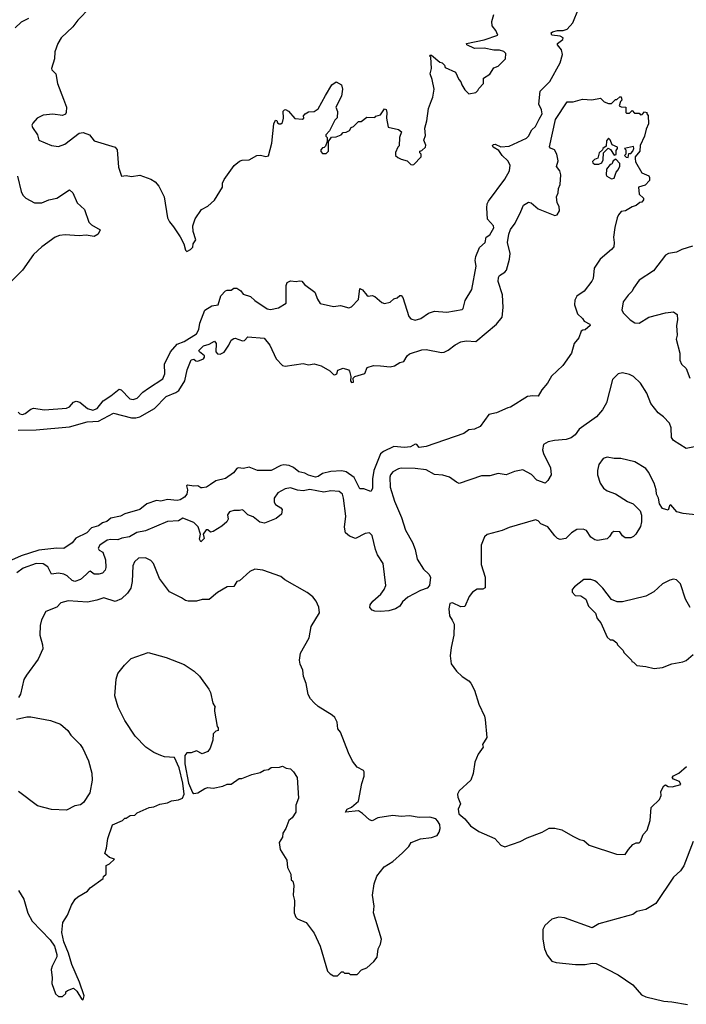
# Model space of a CAD drawing. Extents: x 1933546 to 2138868, y 524910 to 667279.
# Tile 428 of 466: x 2086545 to 2091367, y 596134 to 603257. Entities that reach past the tile are written whole.
import ezdxf

# ---------------------------------------------------------------- set-up
doc = ezdxf.new("R2010")
doc.units = 0

msp = doc.modelspace()

# ---------------------------------------------------------------- linework, layer by layer
at = {"layer": '0CON10XD'}
for points in [[(2086535, 600418.6), (2086546.2, 600406.2), (2086565, 600401.8), (2086585, 600408.2), (2086625, 600439.1), (2086645, 600446.9), (2086725, 600433.8), (2086885, 600446.4), (2086904.6, 600455.4), (2086935, 600490.8), (2086955, 600498), (2086979.7, 600489.7), (2087034.8, 600444.8), (2087075, 600433.3), (2087105, 600445.4), (2087149.3, 600500.7), (2087203.5, 600535), (2087265, 600584.5), (2087280.1, 600580.1), (2087342.2, 600515), (2087365, 600510.3), (2087395, 600518.9), (2087437, 600563), (2087477.8, 600592.2), (2087581.2, 600658.8), (2087595.2, 600694.8), (2087592.7, 600765), (2087636.4, 600855), (2087685, 600908.9), (2087735, 600928.7), (2087823.8, 600985), (2087840, 601015), (2087848.5, 601061.5), (2087884.5, 601155), (2087935, 601186.5), (2087982, 601195), (2087999.6, 601260.4), (2088035, 601295.8), (2088045, 601301.4), (2088075, 601300), (2088095, 601316.2), (2088115.9, 601315.9), (2088145, 601296.7), (2088161.7, 601271.7), (2088215, 601253.8), (2088245.9, 601225.9), (2088335, 601165.8), (2088359.5, 601160.5), (2088417.7, 601172.3), (2088473.6, 601206.4), (2088473.8, 601335), (2088480.9, 601355), (2088505, 601367), (2088545, 601362.5), (2088567.2, 601367.2), (2088585, 601365.4), (2088605, 601342.5), (2088680.6, 601285), (2088699.2, 601235), (2088718, 601205), (2088815, 601181.2), (2088865, 601189.1), (2088925, 601173.4), (2088945, 601178.8), (2088995, 601232.5), (2089005, 601313.8), (2089025, 601302.5), (2089055, 601263.3), (2089065, 601257.5), (2089095, 601261.2), (2089115, 601254), (2089165, 601212), (2089185, 601204), (2089225, 601213.8), (2089251.9, 601238.1), (2089275, 601245.8), (2089295, 601262), (2089305, 601261.2), (2089317, 601247), (2089359.7, 601109.7), (2089375, 601092.9), (2089405, 601084.4), (2089446.2, 601095), (2089501.4, 601135), (2089545, 601148.5), (2089635, 601141.5), (2089745, 601160), (2089753.1, 601166.9), (2089767.8, 601225), (2089814.7, 601305), (2089846.4, 601475), (2089839.5, 601515), (2089844.8, 601545), (2089871.3, 601608.7), (2089912.5, 601645), (2089918.6, 601685), (2089945, 601701.5), (2089975, 601752.5), (2089971.1, 601765), (2089929.7, 601815), (2089922.8, 601895), (2089925.8, 601925), (2089935.3, 601945), (2090055, 602102.9), (2090088.2, 602165), (2090091.8, 602205), (2090076.2, 602235), (2090035, 602274.6), (2090009.9, 602309.9), (2089970, 602335), (2089965, 602346.7), (2089971.2, 602355), (2089985, 602357.3), (2090025, 602337.3), (2090085, 602342.5), (2090210, 602400), (2090225, 602414), (2090248.9, 602461.1), (2090275, 602484.3), (2090302.6, 602537.4), (2090325.2, 602575), (2090320, 602605), (2090300.3, 602645), (2090309.3, 602740.7), (2090379.7, 602810.3), (2090454.1, 602945), (2090471.5, 603005), (2090465, 603040), (2090436, 603075), (2090436.1, 603083.9), (2090473.8, 603115), (2090476.2, 603125), (2090455, 603139.2), (2090395, 603144.6), (2090388.6, 603161.4), (2090399.5, 603170.5), (2090435, 603180), (2090475, 603180), (2090505, 603188.6), (2090545, 603234), (2090587.5, 603335)], [(2087054.3, 603345), (2086966.6, 603253.4), (2086930.8, 603205), (2086845.8, 603125), (2086821.9, 603085), (2086799.2, 603025), (2086797.5, 602975), (2086775.7, 602905), (2086777.5, 602895), (2086805.8, 602865), (2086818, 602795), (2086862.7, 602682.7), (2086883.3, 602625), (2086882.5, 602585), (2086876.4, 602573.6), (2086856.2, 602563.8), (2086785, 602574), (2086715, 602565.8), (2086671.2, 602545), (2086640.3, 602509.7), (2086634, 602495), (2086637.7, 602477.7), (2086673.8, 602425), (2086685, 602386.7), (2086775, 602347.1), (2086825, 602340), (2086872.6, 602357.4), (2086975, 602436.7), (2087005, 602440), (2087050, 602425), (2087085, 602381.2), (2087236.7, 602335), (2087249.2, 602315), (2087260.7, 602190.7), (2087282.5, 602125), (2087315, 602130), (2087355, 602123.3), (2087415, 602133.3), (2087492.7, 602102.7), (2087525, 602083.8), (2087552.9, 602052.9), (2087590, 601975), (2087614.4, 601825), (2087628.6, 601795), (2087657.6, 601757.6), (2087707, 601687), (2087732.5, 601635), (2087745, 601590), (2087755, 601580), (2087780, 601595), (2087798.3, 601611.7), (2087800, 601635), (2087820, 601665), (2087801.2, 601725), (2087796.7, 601765), (2087815, 601817.5), (2087860, 601885), (2087905, 601907.5), (2087955, 601952.5), (2088012.5, 602045), (2088013.3, 602075), (2088025, 602100), (2088097, 602203), (2088135, 602233.3), (2088155, 602240), (2088205, 602242.5), (2088260, 602275), (2088286.1, 602276.1), (2088325, 602266.7), (2088345, 602272.5), (2088370, 602365), (2088384, 602505), (2088395, 602530), (2088405, 602527.5), (2088410.8, 602510.8), (2088422.7, 602502.7), (2088435, 602504), (2088445, 602513.3), (2088452.5, 602545), (2088450, 602595), (2088460, 602605), (2088467, 602607), (2088490, 602595), (2088535, 602543.3), (2088591.7, 602538.3), (2088600, 602545), (2088598.3, 602561.7), (2088610, 602575), (2088635, 602590), (2088675, 602592.5), (2088705, 602613.3), (2088758.3, 602708.3), (2088803.9, 602786.1), (2088835, 602808.8), (2088874, 602785), (2088880, 602755), (2088872, 602705), (2088832, 602625), (2088843, 602593), (2088841.7, 602548.3), (2088825, 602530), (2088787, 602453), (2088760, 602425), (2088760, 602415), (2088770, 602405), (2088770, 602375), (2088758.3, 602341.7), (2088748.3, 602331.7), (2088735, 602330), (2088722.5, 602315), (2088723, 602303), (2088735, 602290), (2088761.7, 602288.3), (2088780, 602305), (2088780, 602375), (2088801.7, 602408.3), (2088835, 602410), (2088870, 602425), (2088885, 602440), (2088907, 602443), (2088930, 602455), (2088943.6, 602476.4), (2088960, 602485), (2088995, 602520), (2089015, 602520), (2089055, 602552.5), (2089115, 602550), (2089121.7, 602558.3), (2089155, 602570), (2089185, 602612.5), (2089195, 602607.5), (2089201.2, 602585), (2089198.8, 602545), (2089210.8, 602480.8), (2089285, 602462.5), (2089307.5, 602445), (2089292.5, 602405), (2089290, 602345), (2089280, 602335), (2089263.6, 602296.4), (2089262.5, 602275), (2089279.3, 602259.3), (2089305, 602247.5), (2089347, 602237), (2089375, 602210), (2089385, 602207.5), (2089395, 602210), (2089450, 602265), (2089450, 602285), (2089440, 602295), (2089440, 602305), (2089455, 602310), (2089480, 602335), (2089481.7, 602348.3), (2089467.5, 602385), (2089480.7, 602419.3), (2089476.4, 602473.6), (2089490, 602525), (2089501.2, 602615), (2089523.3, 602673.3), (2089534.1, 602695.9), (2089543.8, 602755), (2089528.8, 602825), (2089513.3, 602865), (2089524, 602905), (2089520, 602985), (2089510, 602995), (2089515, 603000), (2089525, 603000), (2089585, 602950), (2089600, 602945), (2089618.3, 602928.3), (2089621.7, 602911.7), (2089698.3, 602878.3), (2089722.5, 602825), (2089737, 602807), (2089742.5, 602785), (2089765, 602750), (2089795, 602720), (2089845, 602730), (2089860, 602745), (2089865, 602760), (2089900, 602795), (2089900, 602835), (2089946.4, 602863.6), (2089975, 602910), (2090005, 602920), (2090060, 602975), (2090061.7, 603011.7), (2090046.4, 603026.4), (2090015, 603037.5), (2089975, 603037.8), (2089905, 603050.6), (2089835, 603048), (2089780, 603075), (2089777.5, 603085), (2089905, 603111.1), (2090002.5, 603145), (2089988.3, 603178.3), (2089963.6, 603213.6), (2089961.2, 603245), (2089974.1, 603295.9)], [(2086608.8, 603265), (2086555, 603240), (2086512.7, 603197.3)], [(2087875, 600898.9), (2087915, 600910), (2087955, 600932), (2087965.6, 600915.6), (2087963.5, 600855), (2087975, 600841.1), (2087995, 600838.1), (2088025, 600852), (2088058.3, 600901.7), (2088075, 600938.8), (2088095, 600952), (2088105, 600953.8), (2088156.9, 600933.1), (2088172.5, 600937.5), (2088195, 600963.8), (2088314.1, 600954.1), (2088355, 600903.8), (2088399.5, 600805), (2088445, 600756.7), (2088465, 600750.4), (2088595, 600769.1), (2088635, 600760.6), (2088675, 600767.5), (2088725, 600752.9), (2088788, 600718), (2088815, 600690), (2088825, 600687.1), (2088840, 600695), (2088847, 600723), (2088885, 600736.7), (2088923.9, 600723.9), (2088931.2, 600715), (2088941.2, 600675), (2088937.5, 600645), (2088945, 600632.5), (2088960, 600635), (2088956.7, 600665), (2088970, 600675), (2089041.7, 600698.3), (2089059.6, 600740.4), (2089105, 600756.4), (2089154, 600754), (2089225, 600746.2), (2089255, 600752.5), (2089295, 600776.7), (2089322.5, 600785), (2089346.7, 600825), (2089365, 600840), (2089455, 600868.8), (2089485, 600871.2), (2089595, 600850), (2089615, 600851.2), (2089645, 600866), (2089695, 600906.2), (2089735, 600926.2), (2089775, 600933.3), (2089845, 600928.8), (2089994, 601055), (2090033.9, 601106.1), (2090041.1, 601175), (2090037.3, 601267.3), (2090005.9, 601364.1), (2090007.3, 601392.7), (2090015, 601406.7), (2090055, 601430), (2090065.7, 601445), (2090088.9, 601525), (2090092.5, 601565), (2090074.6, 601645), (2090083.9, 601705), (2090095, 601740), (2090128, 601785), (2090170.7, 601870.7), (2090190, 601915), (2090225, 601936), (2090245, 601931.2), (2090295, 601890), (2090415, 601840), (2090432.5, 601845), (2090450, 601875), (2090448, 601905), (2090433.2, 601933.2), (2090428.1, 601975), (2090441.1, 602005), (2090442.2, 602035), (2090454.4, 602065.6), (2090460, 602135), (2090452.7, 602162.7), (2090428.8, 602195), (2090440, 602235), (2090430, 602285), (2090413.3, 602315), (2090385, 602326.7), (2090376.7, 602336.7), (2090420.6, 602535), (2090505, 602663.3), (2090547.7, 602662.3), (2090615, 602683.3), (2090683, 602677), (2090745, 602690), (2090773, 602663), (2090805, 602650), (2090825, 602650), (2090855, 602680), (2090865, 602680), (2090885, 602700), (2090895, 602700), (2090900, 602675), (2090890, 602665), (2090880, 602635), (2090895, 602627.5), (2090930, 602625), (2090930, 602585), (2090935, 602580), (2090955, 602580), (2090975, 602600), (2090991.7, 602581.7), (2091025, 602580), (2091035, 602570), (2091048.3, 602571.7), (2091065, 602590), (2091080, 602585), (2091080, 602575), (2091090, 602565), (2091093.3, 602505), (2091076, 602465), (2091063.8, 602415), (2091033.3, 602346.7), (2091031.2, 602305), (2090997.5, 602265), (2090996.4, 602253.6), (2090999.3, 602229.3), (2091045, 602150), (2091095, 602127.5), (2091100, 602115), (2091100, 602095), (2091069.3, 602060.7), (2091020, 602045), (2091026, 601995), (2091056.4, 601966.4), (2091057.5, 601955), (2091045, 601937.5), (2091030, 601935), (2091005, 601912.5), (2090975, 601902.5), (2090927.5, 601875), (2090895, 601870), (2090876.2, 601845), (2090865.8, 601824.2), (2090849.5, 601755), (2090839.2, 601685), (2090846, 601645), (2090842, 601615), (2090826, 601595), (2090742.5, 601525), (2090701.2, 601458.8), (2090692.5, 601385), (2090684.2, 601365), (2090626.9, 601293.1), (2090574, 601256), (2090561.1, 601228.9), (2090557.1, 601195), (2090578.8, 601128.8), (2090615, 601096.7), (2090627.1, 601077.1), (2090670, 601055), (2090672.5, 601045), (2090635, 601012.5), (2090618.3, 601011.7), (2090607, 601003), (2090590, 600955), (2090556, 600915), (2090537.5, 600845), (2090474.4, 600755), (2090392.6, 600677.4), (2090363, 600627), (2090321.2, 600578.8), (2090296, 600534), (2090257.3, 600537.3), (2090217.9, 600532.1), (2090095, 600453.8), (2090075, 600450), (2089995, 600413.3), (2089939.3, 600400.7), (2089875.8, 600315), (2089835, 600294.2), (2089795, 600291.2), (2089756.9, 600263.1), (2089485, 600170.8), (2089435, 600163.5), (2089418.8, 600185), (2089406.3, 600186.3), (2089371.7, 600168.3), (2089328, 600162), (2089250.9, 600169.1), (2089176, 600134), (2089153.9, 600116.1), (2089107.3, 599995), (2089097.5, 599935), (2089096.9, 599865), (2089085, 599844), (2089035, 599863.8), (2089005, 599863.3), (2088964.5, 599944.5), (2088907.5, 599987.5), (2088875, 599993.3), (2088795, 599989.2), (2088735, 599974.2), (2088705, 599951.4), (2088685, 599948.6), (2088635, 599962.5), (2088607.2, 599977.2), (2088565, 599986.2), (2088525, 600018.8), (2088495, 600032.2), (2088455, 600037.1), (2088435, 600032.9), (2088364.1, 599995.9), (2088266, 599996), (2088205, 600020), (2088165, 600010), (2088125, 600014.2), (2088115, 600010), (2088091.2, 599978.8), (2088035, 599937.1), (2087965, 599920.6), (2087925, 599893.8), (2087897.5, 599875), (2087865, 599870.8), (2087855, 599871.2), (2087835, 599885.7), (2087805, 599882.2), (2087758.9, 599891.1), (2087750.8, 599885), (2087760, 599855), (2087753.8, 599825), (2087736.2, 599803.8), (2087705, 599783.5), (2087685, 599779.2), (2087615, 599786.9), (2087565, 599774.4), (2087535, 599778), (2087465, 599754), (2087413.3, 599715), (2087307, 599683), (2087273.3, 599665), (2087205, 599650), (2087175, 599626.7), (2087145, 599618.6), (2087115, 599594.6), (2087065, 599580.4), (2087031.1, 599545), (2086952.4, 599507.6), (2086925, 599472.5), (2086865, 599430.8), (2086813.6, 599433.6), (2086685, 599419.8), (2086555, 599378.3), (2086463.3, 599336.7)], [(2090735, 602212.5), (2090755, 602222.5), (2090766.4, 602243.6), (2090767.5, 602295), (2090802.5, 602327.5), (2090819.3, 602319.3), (2090845, 602277.5), (2090858.8, 602281.2), (2090858.3, 602311.7), (2090870, 602325), (2090870, 602335), (2090830.7, 602350.7), (2090817, 602387), (2090805, 602400), (2090788.3, 602381.7), (2090787.5, 602342.5), (2090763.6, 602326.4), (2090760, 602315), (2090737.5, 602295), (2090727.5, 602255), (2090703, 602247), (2090688.3, 602231.7), (2090690.7, 602220.7), (2090703, 602213), (2090735, 602212.5)], [(2090945, 602260), (2090951.7, 602288.3), (2090965, 602290), (2090980, 602305), (2090987.5, 602325), (2090985, 602340), (2090920, 602325), (2090930, 602315), (2090930, 602285), (2090920, 602275), (2090931.7, 602261.7), (2090945, 602260)], [(2090825, 602106.2), (2090845, 602110), (2090860, 602155), (2090875, 602170), (2090887, 602197), (2090887, 602217), (2090857.5, 602247.5), (2090837.5, 602235), (2090828.3, 602211.7), (2090815, 602210), (2090790, 602175), (2090787.5, 602135), (2090792.5, 602125), (2090825, 602106.2)], [(2086529.2, 602125), (2086555.8, 602015), (2086567.9, 601987.9), (2086588.8, 601965), (2086653.2, 601933.2), (2086705, 601931.4), (2086756.1, 601953.9), (2086815, 601966.7), (2086905, 602025.8), (2086930, 602005), (2086961.7, 601931.7), (2087014, 601885), (2087045, 601793.3), (2087065, 601773.3), (2087127, 601737), (2087112.5, 601705), (2087085, 601688), (2087025, 601697.8), (2086975, 601692.7), (2086875, 601701.9), (2086833.7, 601696.3), (2086801.2, 601685), (2086705, 601614.3), (2086645, 601558.9), (2086565.9, 601444.1), (2086487.3, 601365)], [(2091412.1, 601617.9), (2091334.6, 601595.4), (2091295, 601574.4), (2091237.5, 601565), (2091215, 601554), (2091129.5, 601440.5), (2091025, 601372.5), (2090984.3, 601315), (2090976.1, 601293.9), (2090946.1, 601263.9), (2090910.6, 601215), (2090899.4, 601155), (2090911.4, 601135), (2090961.1, 601085), (2090993.8, 601065), (2091025, 601062.5), (2091094.6, 601105.4), (2091215, 601137.5), (2091274.5, 601144.5), (2091300.8, 601125), (2091304.2, 601085), (2091296.9, 601045), (2091300, 600975), (2091294.4, 600945), (2091320.8, 600845), (2091319.2, 600795), (2091332, 600765), (2091365.8, 600735), (2091393.3, 600665)], [(2086535, 600287.8), (2086665, 600289.8), (2086905, 600312.1), (2087033, 600347), (2087115, 600352.9), (2087225, 600410), (2087355, 600376.3), (2087385, 600376.7), (2087414.8, 600385.2), (2087521.4, 600445), (2087605, 600531.4), (2087675, 600560), (2087695.6, 600575), (2087739.6, 600645), (2087756, 600724), (2087785, 600796.7), (2087805, 600802.5), (2087819.3, 600789.3), (2087835, 600788), (2087875, 600803.3), (2087883.1, 600815), (2087883.1, 600825), (2087846, 600855), (2087842, 600865), (2087875, 600898.9)], [(2091474.1, 600175.9), (2091365, 600156.2), (2091275, 600213.1), (2091258.9, 600235), (2091258.2, 600305), (2091245, 600338), (2091201.4, 600385), (2091163.7, 600413.6), (2091110.9, 600480.9), (2091081.8, 600555), (2091035, 600628.9), (2090985, 600675.5), (2090955, 600691.5), (2090905, 600703.1), (2090875, 600695.6), (2090833.6, 600655), (2090789.6, 600485), (2090760.9, 600435), (2090716.5, 600385), (2090590.8, 600295), (2090562, 600255), (2090535, 600232.9), (2090498.9, 600221.1), (2090413.6, 600213.6), (2090367, 600203), (2090335, 600184.3), (2090327.8, 600145), (2090335, 600118), (2090384.2, 600015), (2090390, 599965), (2090365, 599922.5), (2090345, 599903.8), (2090285, 599925.5), (2090248.2, 599968.2), (2090185, 600000.6), (2090125, 599989.2), (2090065, 599965.5), (2090005, 599975.4), (2089945, 599956.9), (2089885, 599958.1), (2089725, 599902.9), (2089705, 599910.8), (2089655, 599948.9), (2089605, 599962.2), (2089545, 599966.9), (2089485, 600000.6), (2089405, 600011.5), (2089305, 600013.4), (2089285, 600008.9), (2089244.2, 599985.8), (2089226.4, 599965), (2089221.6, 599948.4), (2089225.3, 599875), (2089257.1, 599775), (2089306, 599655), (2089334.6, 599565), (2089386.6, 599475), (2089405.3, 599425), (2089420, 599355), (2089465, 599282.5), (2089505.5, 599245), (2089517.5, 599225), (2089508.9, 599165), (2089492.9, 599145), (2089445, 599127.7), (2089351.5, 599078.5), (2089315, 599045.5), (2089295.3, 599014.8), (2089264.5, 598995.5), (2089215, 598981.1), (2089156, 598976), (2089115, 598977.9), (2089094.3, 598985), (2089078.9, 599005), (2089081.4, 599025), (2089100.2, 599049.8), (2089158.1, 599101.9), (2089181.1, 599135), (2089192.8, 599165), (2089173.3, 599323.3), (2089133.8, 599385), (2089117.8, 599425), (2089095.4, 599525), (2089075, 599544.4), (2089045, 599540.5), (2088975, 599503.3), (2088930.8, 599520.8), (2088901.9, 599545), (2088894.6, 599585), (2088905.3, 599665), (2088888.2, 599795), (2088879.2, 599825), (2088855, 599843.2), (2088795, 599849.5), (2088745, 599839.3), (2088645, 599858.1), (2088595, 599850), (2088555, 599854.6), (2088505, 599870), (2088465, 599863.4), (2088412.5, 599835), (2088384.7, 599795), (2088385.9, 599765.9), (2088395, 599749.4), (2088435, 599726.5), (2088444.4, 599715), (2088439.3, 599680.7), (2088400.8, 599649.2), (2088315, 599614.4), (2088281.2, 599621.2), (2088235, 599662), (2088195, 599675.8), (2088165, 599706.2), (2088155, 599711.2), (2088135, 599706), (2088093, 599707), (2088063.6, 599696.4), (2088048.1, 599675), (2088052.8, 599645), (2088043.4, 599625), (2088007.6, 599592.4), (2087945, 599555.4), (2087925, 599550), (2087905, 599567.5), (2087895, 599567.5), (2087871.2, 599535), (2087879.2, 599505), (2087855, 599480), (2087845, 599500), (2087852, 599535), (2087837.4, 599587.4), (2087805, 599619.4), (2087725, 599650.6), (2087695, 599631.9), (2087613.4, 599626.6), (2087455, 599559.7), (2087393.2, 599546.8), (2087340, 599515), (2087285, 599505.9), (2087255, 599493.5), (2087205, 599497.3), (2087178.6, 599491.4), (2087125.7, 599455), (2087113.9, 599433.9), (2087120.7, 599420.7), (2087146.2, 599405), (2087165, 599350), (2087169.4, 599295), (2087164, 599275), (2087145, 599252.9), (2087117.5, 599245), (2087083.3, 599245), (2087055, 599266.7), (2087045, 599264), (2087025, 599243.3), (2086985, 599207.3), (2086945, 599192.1), (2086925, 599199.5), (2086889.1, 599235), (2086865, 599246.5), (2086825, 599252.3), (2086775, 599246.7), (2086748, 599298), (2086715, 599322), (2086665, 599323.2), (2086570.7, 599289.3), (2086524.6, 599255)], [(2091455, 599673.3), (2091345, 599684.4), (2091297.8, 599697.8), (2091255, 599746.7), (2091245, 599740), (2091235, 599710), (2091195, 599720), (2091172, 599755), (2091166.7, 599795), (2091150, 599825), (2091148.8, 599855), (2091133.3, 599905), (2091094.4, 599984.4), (2091075, 600011.2), (2090995, 600058.8), (2090893, 600083), (2090845, 600083.3), (2090795, 600092.5), (2090765, 600082.5), (2090735, 600040), (2090723.9, 599996.1), (2090723.8, 599965), (2090744, 599905), (2090768.8, 599868.8), (2090795, 599848.8), (2090855, 599826), (2090942.3, 599772.3), (2090982.5, 599755), (2091032.5, 599705), (2091043.6, 599673.6), (2091043.8, 599625), (2091035, 599590), (2091002.5, 599535), (2090985, 599517.5), (2090965, 599510), (2090925, 599510), (2090905, 599523.3), (2090885, 599552), (2090843.3, 599555), (2090827.5, 599545), (2090812.2, 599517.8), (2090795, 599502.5), (2090725, 599489.1), (2090704.2, 599495), (2090675, 599514.2), (2090645, 599561.2), (2090620.7, 599570.7), (2090575, 599568), (2090535.7, 599544.3), (2090495, 599503.3), (2090455, 599496.7), (2090435, 599503.3), (2090415, 599523.3), (2090365, 599588.8), (2090315, 599611.2), (2090295, 599632), (2090275, 599640), (2090085, 599583.8), (2090035, 599561.2), (2089926.4, 599533.6), (2089907.5, 599515), (2089883.2, 599456.8), (2089882.2, 599315), (2089912.1, 599225), (2089912, 599148), (2089895, 599138), (2089855, 599138), (2089820, 599115), (2089796.2, 599085), (2089765, 599011.2), (2089735, 599010.6), (2089675, 599039.6), (2089655.8, 599035), (2089650, 598995), (2089654.2, 598945), (2089673.9, 598913.9), (2089687.5, 598885), (2089684.4, 598805), (2089665.5, 598714.5), (2089660, 598655), (2089666.6, 598596.6), (2089703.7, 598543.7), (2089745.7, 598505.7), (2089793.3, 598475), (2089807.6, 598457.6), (2089835, 598406.7), (2089865, 598306), (2089907.8, 598217.8), (2089912.7, 598195), (2089924.4, 598065), (2089893.8, 598015), (2089896.7, 597995), (2089861.1, 597945), (2089837.8, 597885), (2089824.4, 597805), (2089808.6, 597755), (2089725, 597679.2), (2089712.9, 597655), (2089715, 597632.5), (2089733.8, 597585), (2089716.2, 597545), (2089721.7, 597511.7), (2089765, 597476.7), (2089805, 597426), (2089865, 597383.8), (2089982.5, 597335), (2090026.1, 597286.1), (2090055, 597273.8), (2090165, 597312), (2090215, 597338.8), (2090325, 597378.8), (2090375, 597408.8), (2090415, 597408.8), (2090465.9, 597395.9), (2090545, 597350), (2090595, 597326.7), (2090625, 597320), (2090665, 597286.7), (2090860.7, 597220.7), (2090925, 597217.5), (2090947.5, 597255), (2090980.7, 597289.3), (2091005, 597302.5), (2091025, 597303.3), (2091035, 597312.5), (2091055, 597362.5), (2091083.3, 597395), (2091106.2, 597465), (2091112.3, 597557.7), (2091172.5, 597615), (2091186, 597645), (2091183.3, 597675), (2091204.2, 597715.8), (2091215, 597722.5), (2091235, 597710), (2091265, 597708.6), (2091326.2, 597725), (2091317.5, 597745), (2091272.9, 597762.9), (2091264.1, 597775.9), (2091273, 597787), (2091313.5, 597806.5), (2091368.8, 597855)], [(2087005, 596167.5), (2087011.2, 596195), (2086978, 596295), (2086921.7, 596421.7), (2086898.5, 596505), (2086864.2, 596585.8), (2086850.8, 596655), (2086857.5, 596725), (2086890.7, 596779.3), (2086919.3, 596850.7), (2086947.5, 596895), (2086965, 596912.5), (2087035, 596953.3), (2087055, 596977.5), (2087150, 597045), (2087151.7, 597058.3), (2087170, 597075), (2087171.7, 597138.3), (2087195, 597150), (2087230, 597185), (2087195, 597196.7), (2087160, 597225), (2087172.5, 597265), (2087182.5, 597335), (2087217, 597433), (2087290, 597465), (2087305, 597480), (2087315, 597480), (2087345, 597500), (2087377, 597503), (2087395, 597520), (2087483, 597557), (2087515, 597562.5), (2087558.3, 597581.7), (2087615, 597592.5), (2087643.6, 597606.4), (2087695, 597612.5), (2087723.6, 597626.4), (2087734.3, 597655.7), (2087725.3, 597735.3), (2087700, 597845), (2087665, 597920), (2087593.9, 597923.9), (2087565, 597933.3), (2087515, 597956.7), (2087457.5, 597995), (2087380, 598075), (2087305, 598187.5), (2087258.8, 598285), (2087233.8, 598365), (2087243.9, 598486.1), (2087255, 598527.5), (2087302.3, 598587.7), (2087352.5, 598635), (2087475, 598680), (2087605, 598643.8), (2087735, 598593.3), (2087807.5, 598545), (2087845, 598507.5), (2087913.3, 598415), (2087925, 598390), (2087942.7, 598312.7), (2087960, 598285), (2087953.6, 598276.4), (2087953.3, 598255), (2087973, 598143), (2087980, 598135), (2087980, 598115), (2087965, 598110), (2087945, 598090), (2087943.3, 598045), (2087923.6, 597986.4), (2087906.4, 597963.6), (2087865, 597947.5), (2087825, 597968.8), (2087785, 597952.5), (2087755, 597952.5), (2087738.8, 597935), (2087738.9, 597875), (2087765.4, 597735), (2087795, 597666.7), (2087805, 597658.8), (2087835, 597663.3), (2087883.9, 597696.1), (2087905, 597703.3), (2087945, 597697.5), (2088015, 597712.5), (2088045, 597727.5), (2088075, 597727.5), (2088133, 597767), (2088151.7, 597768.3), (2088225, 597797.5), (2088285, 597812.5), (2088313, 597827), (2088345, 597832.5), (2088365, 597847.5), (2088425, 597850), (2088445, 597857.5), (2088473, 597843), (2088505, 597837.5), (2088526.4, 597816.4), (2088552.5, 597775), (2088562.5, 597625), (2088542.5, 597575), (2088542.5, 597525), (2088516.4, 597483.6), (2088492.5, 597465), (2088470, 597405), (2088448.3, 597371.7), (2088447, 597343), (2088422.5, 597305), (2088430, 597255), (2088477, 597177), (2088483, 597123), (2088507, 597077), (2088510, 597035), (2088520, 597025), (2088527.5, 596995), (2088522.5, 596925), (2088532.5, 596885), (2088530, 596795), (2088542.5, 596765), (2088555, 596752.5), (2088616.4, 596726.4), (2088675, 596650), (2088717.5, 596555), (2088772.5, 596375), (2088790, 596355), (2088815, 596340), (2088845, 596340), (2088871.7, 596368.3), (2088885, 596370), (2088895, 596360), (2088925, 596360), (2088935, 596350), (2088985, 596350), (2089017, 596383), (2089055, 596397.5), (2089107.5, 596445), (2089130, 596475), (2089137.5, 596535), (2089155, 596570), (2089163.3, 596605), (2089104.2, 596795), (2089109.2, 596845), (2089098.1, 596925), (2089110, 597005), (2089128.3, 597061.7), (2089182, 597128), (2089243.4, 597166.6), (2089315, 597230), (2089360, 597275), (2089377.5, 597305), (2089445, 597332), (2089525, 597341.2), (2089564.2, 597355.8), (2089580.3, 597379.7), (2089587.1, 597405), (2089584, 597435), (2089568.3, 597461.7), (2089555, 597475.7), (2089512.4, 597487.6), (2089435, 597486.2), (2089365, 597498.8), (2089305, 597492), (2089245, 597500.8), (2089135, 597482.5), (2089095, 597461.4), (2089075, 597469.4), (2089025, 597515.6), (2088995, 597533.5), (2088902.5, 597525), (2088915, 597545.6), (2088945, 597561.1), (2088995.4, 597605), (2089018.9, 597731.1), (2089037.8, 597785), (2089037.1, 597815), (2089031.2, 597825), (2088985, 597850.6), (2088952.3, 597892.3), (2088922.4, 597952.4), (2088865, 598102.5), (2088846, 598126), (2088842.2, 598175), (2088825, 598208.1), (2088805, 598226.9), (2088705, 598289.4), (2088676.1, 598316.1), (2088648.6, 598345), (2088630.6, 598375), (2088617.9, 598455), (2088598.9, 598505), (2088592.4, 598552.4), (2088575, 598594), (2088569.7, 598625), (2088576.6, 598673.4), (2088639.1, 598785), (2088652.4, 598867.6), (2088713.9, 598966.1), (2088708.3, 599008.3), (2088689.7, 599049.7), (2088665, 599081.2), (2088625, 599113.8), (2088462.5, 599205), (2088435, 599230), (2088305, 599273.8), (2088245, 599281.2), (2088210, 599265), (2088135, 599197.5), (2088115, 599192.5), (2088093.6, 599156.4), (2088046.4, 599153.6), (2087975, 599113.3), (2087915, 599062.5), (2087865, 599063.3), (2087825, 599050), (2087765, 599051.2), (2087745, 599056.7), (2087715.8, 599075.8), (2087628.3, 599118.3), (2087556.7, 599215), (2087513.6, 599323.6), (2087493.9, 599343.9), (2087455, 599363.8), (2087405, 599361.2), (2087375, 599336.2), (2087363.4, 599306.6), (2087357.9, 599192.1), (2087349.2, 599145), (2087325, 599108.8), (2087282.9, 599067.1), (2087235, 599048.1), (2087155, 599075.6), (2087102.8, 599057.2), (2087035, 599044.6), (2086895, 599052.9), (2086842.3, 599037.7), (2086813.6, 599006.4), (2086733.3, 598975), (2086704.2, 598915.8), (2086693.9, 598873.9), (2086691.2, 598805), (2086711.2, 598735), (2086713.3, 598705), (2086679.7, 598630.3), (2086594, 598516), (2086576.2, 598485), (2086551.7, 598378.3), (2086535.9, 598354.1)], [(2091394.3, 599004.3), (2091360.8, 599065), (2091324, 599175), (2091296.7, 599205), (2091275, 599208.8), (2091247.7, 599202.3), (2091194.3, 599175.7), (2091132.3, 599117.7), (2091073.9, 599086.1), (2090905, 599046.7), (2090867, 599047), (2090825, 599062.5), (2090762.5, 599145), (2090725, 599182.5), (2090705, 599197.5), (2090675, 599207.5), (2090625, 599207.5), (2090557.5, 599155), (2090540, 599135), (2090540, 599115), (2090561.7, 599091.7), (2090605, 599090), (2090640, 599065), (2090660, 599015), (2090710, 598965), (2090722.5, 598925), (2090747.5, 598895), (2090795, 598790), (2090815, 598770), (2090835, 598770), (2090865, 598750), (2090870, 598735), (2090910, 598695), (2090915, 598680), (2090970, 598625), (2090973.6, 598613.6), (2090985, 598610), (2091010, 598585), (2091075, 598577.5), (2091135, 598562.5)], [(2091135, 598562.5), (2091195, 598570), (2091263, 598597), (2091341.7, 598611.7), (2091365, 598622.5), (2091417.5, 598665)], [(2086521.7, 598198.3), (2086596.4, 598213.6), (2086625, 598213.8), (2086768.3, 598188.3), (2086840.7, 598160.7), (2086893.3, 598115), (2086915, 598082.5), (2086983, 598013), (2087002.5, 597985), (2087042.5, 597895), (2087066.4, 597806.4), (2087070, 597755), (2087052.5, 597665), (2087007.5, 597595), (2086985, 597577.5), (2086945, 597570), (2086885, 597540), (2086775, 597543.3), (2086675, 597570), (2086537.5, 597675)], [(2091416.9, 597313.1), (2091348, 597135), (2091325, 597100), (2091275, 597053.8), (2091146.4, 596863.6), (2091075, 596821.4), (2091010, 596805), (2090980, 596785), (2090943.3, 596773.3), (2090735, 596716.7), (2090685, 596686.7), (2090485, 596760.8), (2090443.9, 596763.9), (2090395, 596750), (2090343.3, 596705), (2090328.8, 596675), (2090330, 596605), (2090340, 596535), (2090359.3, 596489.3), (2090395, 596447.5), (2090425, 596437.5), (2090565, 596421.2), (2090635, 596421.2), (2090685, 596431.2), (2090715, 596430), (2090875, 596347.5), (2090980, 596275), (2091043.6, 596203.6), (2091075, 596187.5), (2091205, 596156.7), (2091263, 596153), (2091375, 596132.5)], [(2086537.3, 596957.3), (2086576, 596895), (2086604.5, 596794.5), (2086635, 596736.2), (2086765, 596600), (2086796.2, 596555), (2086813.3, 596495), (2086813, 596477), (2086780.8, 596409.2), (2086772, 596385), (2086780, 596325), (2086778, 596285), (2086805, 596210), (2086825, 596190), (2086855, 596190), (2086878.3, 596211.7), (2086880, 596225), (2086890, 596235), (2086935, 596250), (2086958.3, 596228.3), (2086993.3, 596175), (2087005, 596167.5)]]:
    msp.add_lwpolyline(points, dxfattribs=at)

doc.saveas('drawing.dxf')
